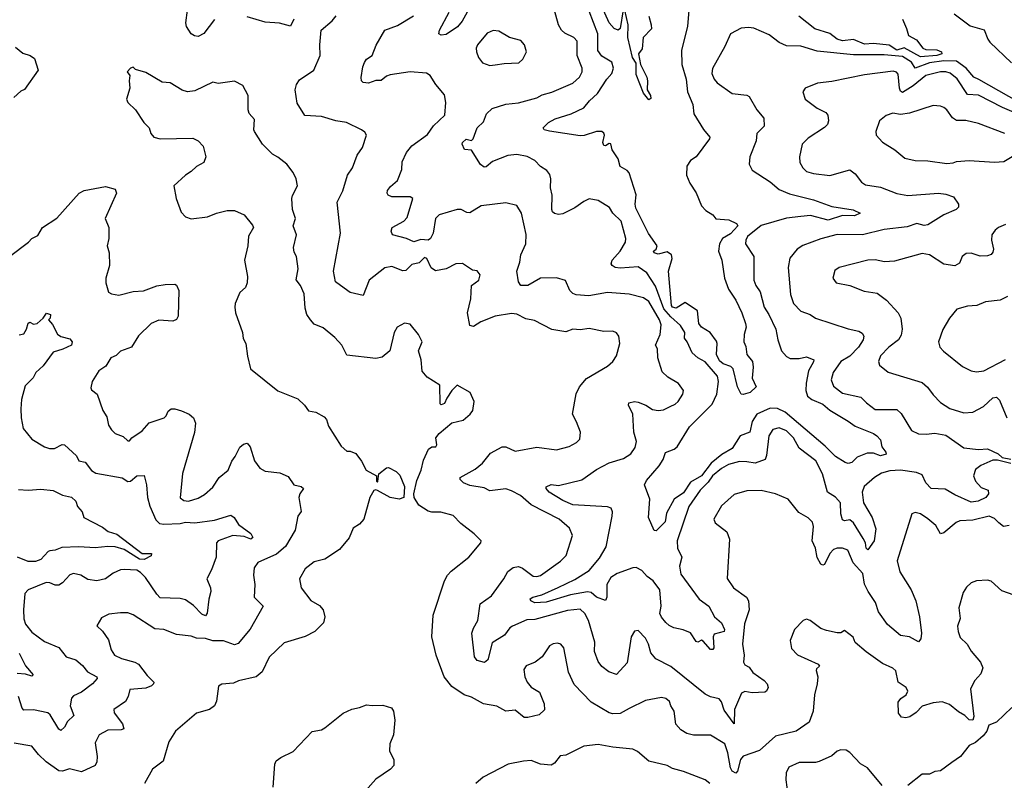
# Model space of a CAD drawing. Extents: x 1552294 to 1694791, y 811929 to 917222.
# Tile 341 of 643: x 1635958 to 1641398, y 876343 to 880543. Entities that reach past the tile are written whole.
import ezdxf

# ---------------------------------------------------------------- set-up
doc = ezdxf.new("R2010")
doc.units = 0

msp = doc.modelspace()

# ---------------------------------------------------------------- linework, layer by layer
at = {"layer": '0CON10XD'}
for points in [[(1638457.5, 880635), (1638402.2, 880535), (1638376.7, 880503.3), (1638315, 880461.8), (1638287, 880457), (1638274, 880465), (1638278.1, 880485), (1638331.3, 880585)], [(1639292.5, 880597.5), (1639276.2, 880495), (1639265, 880484.7), (1639243.5, 880493.5), (1639215.9, 880525), (1639174.1, 880615.9)], [(1637035, 880544.3), (1636975, 880466.7), (1636945, 880450), (1636923.6, 880453.6), (1636905.4, 880465.4), (1636879.2, 880505), (1636876.7, 880525), (1636886.2, 880595)], [(1637472.5, 880545), (1637455, 880507.5), (1637394.5, 880524.5), (1637315, 880528.6), (1637215, 880558.1)], [(1638898.3, 878831.7), (1638801.7, 878881.7), (1638755, 878891.9), (1638705, 878916.7), (1638675, 878921.5), (1638585.9, 878905.9), (1638506.2, 878875), (1638465, 878849.2), (1638445, 878853.8), (1638432.2, 878925), (1638451.2, 879001.2), (1638454.4, 879075), (1638494.4, 879105), (1638502, 879135), (1638485.7, 879155.7), (1638460.5, 879160.5), (1638405, 879197.5), (1638367.5, 879195), (1638315, 879168.1), (1638255, 879155.6), (1638232.5, 879172.5), (1638207.8, 879225), (1638195, 879229.2), (1638165, 879201.2), (1638125, 879191.2), (1638092.5, 879157.5), (1638075, 879156.9), (1638015, 879180.8), (1637975, 879172), (1637888.8, 879105), (1637855, 879020), (1637785, 879036.9), (1637750.5, 879060.5), (1637703.1, 879095), (1637691.5, 879155), (1637730.9, 879365), (1637711.9, 879535), (1637742.8, 879597.2), (1637770, 879685), (1637797.3, 879725), (1637822.5, 879795), (1637852.6, 879837.4), (1637873.8, 879905), (1637865, 879922.5), (1637847.5, 879935), (1637764.5, 879974.5), (1637705, 879984), (1637625, 880008), (1637534.1, 880014.1), (1637491.3, 880081.3), (1637480, 880155), (1637486.7, 880185), (1637505, 880210), (1637584.2, 880265), (1637619.2, 880345), (1637616, 880405), (1637624, 880486), (1637685, 880536.2), (1637706.2, 880565)], [(1641435, 878093.1), (1641360, 878110), (1641335, 878110), (1641267.9, 878082.1), (1641239.8, 878060.2), (1641228.8, 878025), (1641239.1, 877995), (1641270.5, 877960.5), (1641310, 877945), (1641310.8, 877925), (1641295.7, 877905), (1641253.8, 877885), (1641215, 877879.7), (1641125, 877919.5), (1641071.3, 877951.3), (1640995, 877954.3), (1640965.3, 877985), (1640945, 878030.7), (1640913.4, 878043.4), (1640825, 878055.1), (1640765, 878051.6), (1640720.7, 878039.3), (1640680.4, 878015), (1640624.2, 877965), (1640612.5, 877935), (1640621.1, 877875), (1640668.8, 877795), (1640688, 877732), (1640680, 877665), (1640645, 877616.2), (1640635.8, 877625.8), (1640631.1, 877655), (1640618.9, 877678.9), (1640564.5, 877765), (1640545, 877780.5), (1640515, 877775.8), (1640505, 877781.2), (1640495.3, 877815.3), (1640493, 877875), (1640465, 877907.3), (1640420.8, 877935), (1640393.8, 878035), (1640356.5, 878106.5), (1640265, 878176.2), (1640233.9, 878235), (1640195, 878273.1), (1640155, 878289.6), (1640119.5, 878280.5), (1640097.5, 878245), (1640085, 878137.5), (1640076.9, 878115), (1640022.5, 878095), (1639975, 878100.8), (1639935, 878102.9), (1639875, 878086.6), (1639835, 878065.6), (1639785.2, 878025), (1639761.3, 877988.7), (1639718.7, 877945), (1639654.7, 877855), (1639590.3, 877665), (1639592.4, 877625), (1639616.5, 877575), (1639604.5, 877525), (1639611.1, 877481.1), (1639712.5, 877342.5), (1639765.4, 877305.4), (1639797.3, 877245), (1639835, 877212.5), (1639852.2, 877175), (1639850, 877165), (1639795, 877150), (1639790.5, 877135), (1639793.5, 877075), (1639788.8, 877065), (1639775.4, 877064.6), (1639735, 877111.1), (1639725, 877116.7), (1639705, 877106), (1639695, 877110), (1639665, 877156.9), (1639624.4, 877174.4), (1639573.3, 877185), (1639547.4, 877197.4), (1639528.1, 877215), (1639505, 877243.5), (1639495.9, 877265), (1639503.3, 877305), (1639495.6, 877395), (1639458.5, 877445), (1639425, 877468.4), (1639395, 877501), (1639365, 877517.4), (1639345, 877515.7), (1639259.5, 877485), (1639225, 877462.7), (1639201.3, 877425), (1639201.6, 877355), (1639195, 877335.6), (1639144.9, 877354.9), (1639115, 877379.5), (1639095, 877383.4), (1639001.9, 877368.1), (1638867.5, 877327.5), (1638805, 877323.8), (1638781.5, 877335), (1638779.4, 877345), (1638792.5, 877355), (1638842.2, 877367.8), (1638932.8, 877407.2), (1639025, 877451.1), (1639105, 877501.9), (1639160.8, 877569.2), (1639198.4, 877631.6), (1639231.7, 877801.7), (1639233.3, 877825), (1639226.3, 877846.3), (1639205, 877852.5), (1639014.3, 877864.3), (1638958.8, 877888.8), (1638884.2, 877935), (1638866.2, 877955), (1638866.7, 877963.3), (1638894.1, 877975.9), (1638935, 877970.8), (1639065, 878002.1), (1639145, 878059.1), (1639215, 878095.9), (1639295, 878120.4), (1639335, 878145.6), (1639359.1, 878180.9), (1639365.4, 878214.6), (1639352.1, 878265), (1639345.3, 878365.3), (1639322, 878415), (1639323.1, 878426.9), (1639354.5, 878435.5), (1639375, 878430.4), (1639417.5, 878415), (1639455, 878390.4), (1639485, 878384.5), (1639515, 878388.5), (1639552.2, 878407.8), (1639580.2, 878419.8), (1639597.1, 878435), (1639622.9, 878475), (1639625.7, 878495), (1639597.5, 878535), (1639539.6, 878569.6), (1639508, 878598), (1639483.3, 878675), (1639482.2, 878725), (1639471.1, 878745), (1639496.7, 878805), (1639502.1, 878857.9), (1639493.3, 878885), (1639435, 878986.9), (1639405, 879007.2), (1639325, 879028), (1639206, 879036), (1639102, 879018), (1639032.9, 879022.9), (1639015, 879030.9), (1638998.1, 879048.1), (1638973.1, 879103.1), (1638925, 879118.5), (1638835, 879116.6), (1638765, 879075.4), (1638726.7, 879075), (1638714.2, 879095), (1638704.4, 879155), (1638721.9, 879205), (1638727.5, 879245), (1638754.7, 879304.7), (1638756.7, 879356.8), (1638731.5, 879475), (1638705, 879517.5), (1638645, 879531.9), (1638507.5, 879515), (1638445, 879475.7), (1638427.9, 879477.9), (1638397.5, 879495), (1638375, 879495.6), (1638275, 879464.6), (1638254.7, 879445), (1638241.9, 879365), (1638227.5, 879335), (1638215, 879326.2), (1638175, 879329.3), (1638135, 879315.9), (1638095, 879333.9), (1638018, 879355), (1638011.5, 879375), (1638016.9, 879395), (1638079.7, 879430.2), (1638098.7, 879451.3), (1638130.8, 879555), (1638115, 879564.3), (1638015, 879565.5), (1637994.6, 879574.6), (1637988.6, 879585), (1637990.6, 879599.4), (1638007.6, 879622.4), (1638046.5, 879655), (1638068.9, 879715), (1638072, 879758), (1638095, 879809.2), (1638125, 879846.5), (1638211.1, 879908.9), (1638243.9, 879956.1), (1638306.7, 880015), (1638313.3, 880085), (1638305, 880128.8), (1638257.5, 880185), (1638226, 880235), (1638205, 880247.1), (1638115, 880254.4), (1638005, 880238.6), (1637985, 880232), (1637955, 880207.5), (1637925, 880207.1), (1637885, 880192.2), (1637855, 880196.7), (1637846.1, 880206.1), (1637844, 880224), (1637853.2, 880283.2), (1637862.8, 880307.2), (1637874.3, 880325), (1637905, 880345.5), (1637927.8, 880402.2), (1637975.4, 880484.6), (1638045, 880510.8), (1638133.1, 880565)], [(1639665, 877990), (1639625, 877930.8), (1639574.5, 877895.5), (1639531.8, 877818.2), (1639525, 877770), (1639475, 877720), (1639462.9, 877722.9), (1639432.5, 877795), (1639440, 877895), (1639410.8, 877975), (1639420.9, 877999.1), (1639490.9, 878079.1), (1639513.1, 878115), (1639526.6, 878153.4), (1639575, 878171.9), (1639590.8, 878185), (1639658.9, 878295), (1639785, 878420), (1639809.7, 878475), (1639818.9, 878545), (1639814.1, 878575), (1639745, 878653.2), (1639705, 878675.6), (1639673.4, 878703.4), (1639646.9, 878765), (1639631.1, 878785), (1639633.6, 878815), (1639610, 878855), (1639555, 878902.2), (1639517.3, 878947.3), (1639472, 879072), (1639423.5, 879145), (1639375, 879178.4), (1639275, 879170.3), (1639248, 879175), (1639231.1, 879185), (1639226.4, 879195), (1639231.8, 879215), (1639276.1, 879265), (1639305.6, 879315), (1639307.8, 879335), (1639280.8, 879430.8), (1639235.8, 879475), (1639216.9, 879506.9), (1639154.3, 879544.3), (1639105, 879554.4), (1639075, 879540), (1639025, 879503.3), (1638958.6, 879471.4), (1638935, 879467.5), (1638913.3, 879473.3), (1638901.9, 879481.9), (1638897.5, 879495), (1638899.4, 879575), (1638890.9, 879615), (1638893.6, 879665), (1638887.7, 879687.7), (1638870.9, 879710.9), (1638835, 879732.5), (1638805.3, 879765.3), (1638762, 879788), (1638705, 879798), (1638655, 879793.6), (1638570.1, 879759.9), (1638535, 879730), (1638525, 879728.5), (1638505, 879744.3), (1638455, 879822.9), (1638415, 879826.7), (1638402, 879855), (1638404.4, 879865.6), (1638425, 879884), (1638455, 879876), (1638464, 879885), (1638485.5, 879945), (1638520.2, 879979.8), (1638536.5, 880023.5), (1638567.9, 880052.1), (1638645, 880076.5), (1638715, 880084.7), (1638815, 880112.3), (1638845, 880128.8), (1638897.8, 880142.2), (1639015, 880192.5), (1639051.1, 880225), (1639065.5, 880255), (1639066.5, 880275), (1639037.9, 880345), (1639037.8, 880425), (1639019.4, 880445), (1638969.3, 880469.3), (1638951.8, 880485), (1638934.8, 880514.8), (1638911.8, 880601.8)], [(1639654.4, 880595), (1639648.1, 880505), (1639615.3, 880374.7), (1639617.5, 880295), (1639640.6, 880215), (1639647.2, 880145), (1639677.2, 880075), (1639683.8, 880023.8), (1639736.4, 879936.4), (1639770.8, 879895), (1639769.2, 879885), (1639695, 879786), (1639665, 879765.8), (1639644.5, 879735), (1639642.7, 879685), (1639661.1, 879641.1), (1639696.5, 879586.5), (1639725.3, 879515.3), (1639749.1, 879489.1), (1639788.8, 879465), (1639805, 879443.3), (1639877, 879437), (1639918.3, 879418.3), (1639925.6, 879405.6), (1639885, 879360), (1639840.7, 879335), (1639825.5, 879304.5), (1639819.8, 879265), (1639837.4, 879215), (1639851.5, 879115), (1639875.3, 879055.3), (1639915.5, 878995), (1639948.9, 878925), (1639969.1, 878865), (1639972.2, 878845), (1639960.8, 878805), (1639958.8, 878765), (1639969.3, 878739.3), (1639975.6, 878695), (1640006.9, 878655), (1640010.8, 878625), (1640005.6, 878564.4), (1640026.7, 878515), (1639995, 878484.3), (1639955, 878473.3), (1639945, 878475.7), (1639924.2, 878515), (1639900.6, 878615), (1639887.5, 878627.5), (1639845, 878642.5), (1639825, 878659.1), (1639808, 878695), (1639811.8, 878755), (1639807.7, 878767.7), (1639773.1, 878815), (1639725, 878845.2), (1639710.9, 878865), (1639703.8, 878935), (1639635, 878981.1), (1639585, 878950.2), (1639565.9, 878955), (1639558.8, 878965), (1639543.8, 879155), (1639563.6, 879225), (1639559.6, 879245), (1639535, 879261.1), (1639485, 879248.4), (1639462.9, 879255), (1639460.8, 879265), (1639475, 879276.5), (1639479.4, 879295), (1639431.9, 879361.9), (1639362.9, 879502.9), (1639359.4, 879525), (1639365.2, 879575.2), (1639325, 879696.7), (1639315, 879710), (1639275, 879732.5), (1639264.5, 879775), (1639231.9, 879825), (1639225, 879857.5), (1639215, 879858.8), (1639195, 879846), (1639185, 879848.8), (1639180.6, 879865), (1639190, 879905), (1639186.4, 879916.4), (1639174, 879925), (1639145, 879926.1), (1639077.2, 879902.8), (1639055, 879901.2), (1638885, 879927.3), (1638856.7, 879935), (1638850, 879945), (1638880, 879975), (1638916.7, 879995), (1639005, 880022.5), (1639075, 880055.7), (1639106.5, 880095), (1639150.7, 880135), (1639202.9, 880215), (1639230.4, 880245), (1639239.7, 880275), (1639229, 880309), (1639175, 880340.7), (1639152.5, 880372.5), (1639151.6, 880465), (1639105, 880590)], [(1639435, 880562.5), (1639448, 880515), (1639448.3, 880491.7), (1639403.3, 880445), (1639397, 880383), (1639376.7, 880355), (1639388.8, 880295), (1639422.5, 880225), (1639427.1, 880205), (1639424.2, 880155), (1639444.2, 880125), (1639445, 880107.5), (1639435, 880100), (1639405, 880136.7), (1639365, 880241.2), (1639363.7, 880303.7), (1639343.4, 880333.4), (1639318.5, 880445), (1639319.6, 880515), (1639302.5, 880595)], [(1640835.7, 880545.7), (1640858.8, 880495), (1640868.8, 880455), (1640912.5, 880432.5), (1640948.1, 880385), (1640965, 880378.8), (1641025, 880376.9), (1641052.2, 880365), (1641052.3, 880355), (1641026, 880345), (1640935, 880338.1), (1640845, 880388.2), (1640805, 880374.9), (1640761.8, 880401.8), (1640675, 880411.3), (1640625, 880408.4), (1640565, 880433.3), (1640505, 880425.7), (1640475, 880435.4), (1640435, 880467.2), (1640351.7, 880491.7), (1640262.6, 880562.6)], [(1641121.4, 880575), (1641209.4, 880509.4), (1641287.7, 880487.7), (1641306.9, 880435), (1641318.7, 880418.7), (1641437.3, 880305)], [(1641631, 880001), (1641257.6, 880212.4), (1641229.4, 880225), (1641188.3, 880275), (1641134.7, 880314.7), (1641065, 880315.5), (1640985, 880305.1), (1640905, 880276.1), (1640885, 880308.8), (1640835, 880340.1), (1640735, 880349.4), (1640565, 880348.9), (1640365, 880370), (1640275, 880396.5), (1640195, 880399.4), (1640155, 880416.7), (1640099.9, 880459.9), (1640015, 880495.3), (1639985, 880499.6), (1639945, 880496.7), (1639884.7, 880465.3), (1639855, 880394.2), (1639785.6, 880274.4), (1639783.1, 880245), (1639795.7, 880215), (1639812.5, 880195), (1639895.4, 880135.4), (1639975, 880127.1), (1639989.1, 880119.1), (1640030.8, 880045), (1640069.7, 879999.7), (1640072, 879955), (1640031.9, 879915), (1640026.5, 879875), (1639991.5, 879785), (1639988.9, 879745), (1640005, 879712.9), (1640105, 879646.9), (1640155.2, 879605.2), (1640210.7, 879580.7), (1640345, 879548.6), (1640445, 879511.8), (1640562.7, 879492.7), (1640601.2, 879475), (1640570.6, 879459.4), (1640505, 879461.6), (1640425, 879436), (1640327.4, 879462.6), (1640273.3, 879456.7), (1640195, 879447.4), (1640055, 879406.8), (1639980, 879345), (1639969.4, 879325), (1639968.9, 879305), (1640015.3, 879235.3), (1640015.3, 879105.3), (1640025.7, 879075), (1640049.6, 879039.6), (1640071.1, 878955), (1640098, 878915), (1640136.2, 878835), (1640147.5, 878775), (1640167.3, 878715), (1640195, 878682.9), (1640215, 878672.9), (1640265, 878671.9), (1640305, 878680.5), (1640345.6, 878665), (1640345, 878654.2), (1640316.2, 878603.8), (1640303.7, 878536.4), (1640301.6, 878495), (1640311.5, 878465), (1640335, 878445.4), (1640395, 878420), (1640435, 878387.1), (1640535.9, 878325.9), (1640575, 878298.8), (1640675, 878258.1), (1640693.8, 878245), (1640715, 878223.3), (1640721.2, 878185), (1640743.8, 878155), (1640745, 878144.2), (1640715, 878135.4), (1640675, 878150), (1640641.2, 878148.8), (1640585, 878127.5), (1640555, 878097.5), (1640535, 878092.5), (1640518.3, 878098.3), (1640465, 878131.9), (1640408, 878188), (1640187.1, 878375), (1640145, 878395.4), (1640105, 878397.2), (1640031.4, 878365), (1640005, 878324.4), (1639991.5, 878265), (1639938.9, 878245), (1639895.3, 878175), (1639837.2, 878142.8), (1639779.4, 878095), (1639725.2, 878025), (1639665, 877990)], [(1638555, 880290.6), (1638585, 880293.1), (1638635, 880301.9), (1638716, 880305), (1638737.5, 880325), (1638758.8, 880365), (1638748, 880405), (1638727.5, 880427.5), (1638665, 880444), (1638605, 880479.4), (1638575, 880482.9), (1638541.3, 880468.7), (1638486.7, 880405), (1638480, 880385), (1638482, 880365), (1638492.9, 880335), (1638514.6, 880304.6), (1638555, 880290.6)], [(1635935, 880392), (1635975, 880358.5), (1636016.7, 880345), (1636039.5, 880329.5), (1636060, 880265), (1635985, 880157.5), (1635965, 880148.8), (1635925.9, 880114.1)], [(1637565.4, 878885.4), (1637545.5, 878915), (1637535, 878950), (1637529.9, 879029.9), (1637509.4, 879075), (1637486.2, 879106.2), (1637497.1, 879167.1), (1637487.5, 879235), (1637475, 879258.8), (1637470.5, 879285), (1637487.1, 879355), (1637470, 879405), (1637482.2, 879445), (1637465.8, 879495), (1637461.9, 879555), (1637465, 879572.5), (1637492.5, 879625), (1637485.6, 879665), (1637469.7, 879699.7), (1637434.4, 879744.4), (1637385, 879784), (1637355, 879800), (1637299.2, 879855), (1637255.8, 879925), (1637251.4, 879935), (1637255, 879992.5), (1637226, 880025), (1637220, 880045), (1637221.2, 880125), (1637190.5, 880180.5), (1637145, 880203.8), (1637055, 880190.8), (1637025, 880198.8), (1636925, 880150), (1636885, 880143.8), (1636855, 880153.8), (1636790, 880195), (1636745, 880197.5), (1636655, 880251.2), (1636598.3, 880268.3), (1636585, 880280), (1636570, 880275), (1636552.5, 880255), (1636567.5, 880235), (1636562.5, 880205), (1636567.5, 880165), (1636548.8, 880105), (1636556.2, 880085), (1636598.8, 880045), (1636643.3, 879975), (1636673.8, 879945), (1636683.3, 879915), (1636700, 879895), (1636735, 879885.8), (1636915, 879888.8), (1636945, 879874), (1636972, 879845), (1636985.8, 879785), (1636976, 879755), (1636935, 879732.9), (1636906.1, 879703.9), (1636873.8, 879685), (1636810, 879625), (1636822, 879555), (1636850.9, 879480.9), (1636874.2, 879454.2), (1636905, 879442.9), (1636995, 879454.4), (1637045, 879474.5), (1637105, 879488.9), (1637145, 879488.6), (1637198.8, 879465), (1637245, 879408), (1637249.2, 879395), (1637223.2, 879346.8), (1637219.4, 879295), (1637200, 879215), (1637217.5, 879125), (1637215, 879090), (1637205.8, 879064.2), (1637175, 879037.5), (1637148, 878975), (1637146.4, 878956.4), (1637150, 878925), (1637189.2, 878815), (1637192.7, 878782.7), (1637208, 878755), (1637216.2, 878685), (1637233.8, 878615), (1637384.5, 878494.5), (1637495, 878450), (1637532, 878415), (1637553.5, 878383.5), (1637595, 878376.7), (1637640.9, 878350.9), (1637653.3, 878335), (1637665, 878298), (1637735, 878187.5), (1637765, 878160), (1637785, 878160), (1637815, 878147.5), (1637847.5, 878105), (1637872.5, 878055), (1637930, 878025), (1637930, 877995), (1637935, 877990), (1637937.5, 877995), (1637942.5, 878035), (1637985, 878068.8), (1637995, 878071.2), (1638038.3, 878048.3), (1638058.3, 878028.3), (1638083.8, 877965), (1638080, 877905), (1638055, 877895.6), (1638004.6, 877904.6), (1637935, 877943.3), (1637925, 877947.5), (1637915, 877942.5), (1637892.5, 877905), (1637860, 877785), (1637835, 877757.1), (1637801.4, 877735), (1637777.8, 877682.2), (1637725, 877618), (1637645, 877564.2), (1637585, 877550), (1637535, 877511.2), (1637504.4, 877455), (1637514.2, 877405), (1637566.2, 877336.2), (1637615, 877307.5), (1637634.2, 877285), (1637644.3, 877245), (1637637.6, 877212.4), (1637588.8, 877165), (1637535, 877136.7), (1637418.5, 877101.5), (1637336.2, 877023.8), (1637298, 876942), (1637265.4, 876914.6), (1637167.3, 876892.7), (1637140.3, 876879.7), (1637075, 876873.8), (1637056.2, 876863.8), (1637045, 876780), (1637033.8, 876755), (1637006.7, 876735), (1636935, 876714.2), (1636819.2, 876615), (1636782.9, 876555), (1636751.7, 876448.3), (1636691.2, 876405), (1636647.5, 876325)], [(1641495, 880012.9), (1641388.5, 880058.5), (1641255, 880126.4), (1641195, 880130.3), (1641137.1, 880217.1), (1641098.5, 880248.5), (1641075, 880255.7), (1641045, 880255.6), (1640965.6, 880235), (1640895, 880177.6), (1640835, 880141.4), (1640825, 880148.2), (1640818.5, 880165), (1640811.6, 880241.6), (1640803.3, 880253.3), (1640785, 880258.2), (1640625, 880237.8), (1640445, 880201.1), (1640366.9, 880193.1), (1640298.8, 880165), (1640285.9, 880144.1), (1640297.5, 880105), (1640364.3, 880055), (1640411.4, 880031.4), (1640423.1, 880015), (1640426.5, 879985), (1640420.9, 879965), (1640405, 879947.3), (1640315, 879888.2), (1640281.4, 879855), (1640266.9, 879785), (1640268.9, 879755), (1640284.7, 879724.7), (1640305, 879704.6), (1640345, 879693.5), (1640435, 879682.5), (1640545, 879714.2), (1640575, 879692), (1640610, 879645), (1640632, 879632), (1640715, 879619.1), (1640805, 879582.9), (1640865, 879572.9), (1641035, 879584.4), (1641075, 879579.4), (1641118, 879565), (1641146, 879525), (1641145, 879507.5), (1641132.5, 879495), (1641065, 879466.4), (1640975, 879409.6), (1640955, 879407.3), (1640915, 879417.7), (1640861.5, 879398.5), (1640734.7, 879385.3), (1640615, 879355.3), (1640475, 879356.2), (1640385, 879332.3), (1640285, 879295.6), (1640253.1, 879275), (1640213.1, 879226.9), (1640203.5, 879175), (1640217.1, 879025), (1640233.3, 878975), (1640275, 878934.4), (1640325, 878914.3), (1640355, 878894.3), (1640535, 878835.6), (1640595, 878822.5), (1640612.1, 878812.1), (1640622.5, 878795), (1640618.2, 878775), (1640591.8, 878735), (1640545.2, 878684.8), (1640495, 878655.4), (1640452.3, 878595), (1640442.5, 878555), (1640455, 878520), (1640505, 878481.2), (1640605, 878458.8), (1640636.6, 878426.6), (1640685, 878391.1), (1640805, 878390.5), (1640829.1, 878369.1), (1640885.6, 878275), (1640925, 878255.4), (1640965.7, 878254.3), (1641015, 878259.1), (1641075, 878248.7), (1641175, 878178.9), (1641255, 878170.4), (1641305, 878173.1), (1641365, 878145.5), (1641385.9, 878125.9), (1641435, 878116.4)], [(1641401.2, 879915), (1641255, 879969.5), (1641185, 879986.5), (1641135, 879985.7), (1641112, 880002), (1641080.8, 880045), (1641065, 880057.5), (1641045, 880065.8), (1641005, 880068.6), (1640875, 880027.5), (1640825, 880020), (1640782.7, 880027.3), (1640745, 880013.8), (1640708.8, 879985), (1640688.8, 879925), (1640690, 879905), (1640725, 879866.2), (1640794.3, 879824.3), (1640849.1, 879779.1), (1640905, 879765.6), (1640975, 879764.5), (1641080.3, 879749.7)], [(1641080.3, 879749.7), (1641115, 879753.1), (1641135, 879760), (1641205, 879765.6), (1641345, 879755.8), (1641395, 879760), (1641485, 879814)], [(1635901.2, 879235), (1636006.2, 879313.8), (1636025, 879334), (1636057.8, 879352.2), (1636085, 879395.8), (1636162.8, 879447.2), (1636286, 879585), (1636315, 879600.6), (1636432.7, 879622.7), (1636485, 879606.7), (1636493.3, 879585), (1636431.2, 879445), (1636450, 879395), (1636450, 879335), (1636441.2, 879295), (1636453.3, 879255), (1636453.6, 879186.4), (1636434.3, 879115), (1636435, 879090), (1636449.3, 879039.3), (1636465, 879028.8), (1636505, 879022.5), (1636585, 879042.9), (1636642.5, 879045), (1636715, 879074.3), (1636761.2, 879081.2), (1636815, 879083.3), (1636825, 879076.7), (1636838.3, 879048.3), (1636834.1, 878905.9), (1636825, 878886.7), (1636805, 878877.5), (1636726.6, 878883.4), (1636684, 878865), (1636615, 878797.5), (1636575, 878734.2), (1636515, 878711.8), (1636491.3, 878688.7), (1636462.5, 878675), (1636435, 878629.2), (1636395, 878603.3), (1636358, 878545), (1636350.7, 878510.7), (1636355, 878500), (1636386.2, 878475), (1636416.9, 878385), (1636439.5, 878349.5), (1636449.4, 878305), (1636465, 878278.8), (1636485, 878258.8), (1636530.7, 878240.7), (1636555, 878217.5), (1636565, 878217.5), (1636577.5, 878235), (1636635, 878272.9), (1636673.3, 878316.7), (1636756.2, 878345), (1636768, 878355), (1636777.8, 878382.2), (1636795.5, 878394.5), (1636815, 878394.6), (1636852.6, 878382.6), (1636894.4, 878364.4), (1636918.8, 878345), (1636928.6, 878315), (1636924.2, 878264.2), (1636857.1, 878037.1), (1636845, 877903.3), (1636865, 877888), (1636890, 877885), (1636945, 877900.5), (1636979.5, 877920.5), (1637025, 877962.5), (1637060, 878015), (1637109.2, 878055), (1637129.4, 878105), (1637149.6, 878130.4), (1637175, 878181.9), (1637195, 878199.4), (1637215.6, 878205.6), (1637231.4, 878185), (1637255, 878106.7), (1637285, 878066), (1637315, 878050.8), (1637395, 878040.5), (1637441.4, 878021.4), (1637473.3, 877975), (1637512.5, 877965), (1637526.7, 877955), (1637506, 877925), (1637500, 877905), (1637513.3, 877826.7), (1637495, 877802.5), (1637480, 877725), (1637426, 877634), (1637377.7, 877592.3), (1637274.2, 877545), (1637252.8, 877517.2), (1637249.5, 877475), (1637258.1, 877425), (1637253.1, 877355), (1637304.2, 877305), (1637232.2, 877177.8), (1637165, 877098), (1637145, 877090.8), (1637085, 877112.8), (1637025, 877112.5), (1636985, 877126.2), (1636935, 877127.1), (1636905, 877138.5), (1636825, 877148.8), (1636755, 877176.2), (1636705, 877179.1), (1636585, 877257.5), (1636555, 877267.5), (1636515, 877267.5), (1636450.3, 877259.7), (1636409.3, 877240.7), (1636384.1, 877195.9), (1636415, 877166.7), (1636449.3, 877119.3), (1636463.8, 877063.8), (1636482.5, 877035), (1636520, 877015), (1636595, 876995.4), (1636614.7, 876984.7), (1636661.9, 876921.9), (1636700, 876885), (1636698, 876875), (1636686.2, 876865), (1636655, 876852.1), (1636566.2, 876843.8), (1636557.5, 876805), (1636542.4, 876777.6), (1636478.8, 876735), (1636480, 876715), (1636526.7, 876655), (1636532.7, 876627.3), (1636518.8, 876621.2), (1636445, 876619.1), (1636397.1, 876595), (1636375, 876550), (1636386.2, 876475), (1636384.5, 876445), (1636375, 876424.4), (1636300.2, 876389.8), (1636232.7, 876407.3), (1636195, 876394.4), (1636174.6, 876394.6), (1636105, 876444.3), (1636062, 876485), (1636025, 876531.2), (1635927.4, 876547.4)], [(1641405, 879412.9), (1641366.2, 879395), (1641348.3, 879381.7), (1641329.2, 879355), (1641327.8, 879325), (1641338.2, 879275), (1641335, 879258.8), (1641325, 879247.1), (1641305, 879239.6), (1641265, 879237.5), (1641215, 879253.6), (1641187.3, 879252.7), (1641165.7, 879235), (1641150.7, 879199.3), (1641125, 879184.3), (1641065, 879193.1), (1640985, 879244.5), (1640945, 879252.5), (1640791.1, 879208.9), (1640736.3, 879206.3), (1640685, 879216.2), (1640645, 879215.4), (1640485, 879174.3), (1640462.6, 879157.4), (1640450, 879115), (1640469.1, 879089.1), (1640545, 879075.6), (1640624.5, 879044.5), (1640695, 879033.8), (1640746.9, 878995), (1640812, 878925), (1640825.7, 878895), (1640833.9, 878835), (1640828.5, 878801.5), (1640814.5, 878775), (1640760.6, 878735), (1640713.4, 878686.6), (1640704, 878655), (1640708.8, 878635), (1640756.4, 878596.4), (1640945, 878540), (1640974.6, 878514.6), (1641005, 878471.4), (1641045, 878429.2), (1641096.9, 878396.9), (1641175, 878373.1), (1641225, 878375.5), (1641283.2, 878406.8), (1641335, 878454.5), (1641355, 878459.4), (1641372.4, 878442.4), (1641413.2, 878345)], [(1641415.7, 879014.3), (1641375.5, 878994.5), (1641295, 878984.4), (1641246.7, 878965), (1641195, 878960.6), (1641136.7, 878945), (1641096, 878895), (1641057.9, 878832.1), (1641034.2, 878765), (1641042, 878735), (1641062.2, 878712.2), (1641167.4, 878627.4), (1641215, 878604.4), (1641245, 878599.5), (1641285, 878603.6), (1641405, 878666.2)], [(1635955, 878802), (1635981.2, 878808.8), (1635996.6, 878833.4), (1636005, 878867.5), (1636015, 878873.3), (1636035, 878861.2), (1636055, 878866.2), (1636087.5, 878895), (1636107, 878923), (1636128.8, 878915), (1636126.7, 878895), (1636117.5, 878885), (1636140, 878860), (1636166.8, 878806.8), (1636185, 878794.5), (1636235, 878780.8), (1636248.8, 878765), (1636243.8, 878745), (1636196.9, 878723.1), (1636142.3, 878707.7), (1636088.1, 878631.9), (1636047.8, 878595), (1636032, 878565), (1635987.8, 878522.2), (1635968.9, 878445), (1635963.9, 878395), (1635965.4, 878345), (1635977.5, 878285), (1636025, 878226.7), (1636094.5, 878184.5), (1636122.5, 878175), (1636150, 878175), (1636192.7, 878197.3), (1636205, 878196), (1636272, 878135), (1636285, 878106.7), (1636319.7, 878099.7), (1636354.6, 878054.6), (1636378.8, 878038.8), (1636525, 878013.3), (1636555, 877992.5), (1636570, 877995), (1636605, 878023.8), (1636645, 878026.7), (1636659.4, 877975), (1636664.5, 877905), (1636676.4, 877856.4), (1636711, 877781), (1636731, 877761), (1636755, 877756.8), (1636845, 877761.3), (1636875, 877768.3), (1636925, 877765.2), (1637035, 877778.8), (1637125, 877807.5), (1637143.4, 877793.4), (1637167.8, 877755), (1637235.2, 877705.2), (1637245.9, 877684.1), (1637235, 877675.4), (1637199, 877689), (1637135, 877695.2), (1637055.6, 877665), (1637045.4, 877655), (1637044.6, 877575), (1637018, 877505), (1636991.5, 877455), (1637013.3, 877405), (1637014.5, 877385.5), (1637003, 877343), (1636994.7, 877265.3), (1636985, 877251.2), (1636965, 877260), (1636918.5, 877308.5), (1636875, 877339), (1636845, 877346.4), (1636735, 877350.8), (1636715, 877370.4), (1636652.5, 877462.5), (1636625, 877491.1), (1636605, 877502.7), (1636535, 877507.8), (1636515, 877505.4), (1636475, 877487.5), (1636432, 877455), (1636385, 877443.8), (1636335, 877451.2), (1636296, 877475), (1636254.7, 877485.3), (1636235, 877477.5), (1636195, 877433.5), (1636175, 877420.9), (1636155, 877420.5), (1636125, 877433.8), (1636105, 877435.3), (1636005.8, 877394.2), (1635986.2, 877375), (1635978.6, 877285), (1635981.1, 877235), (1635991.1, 877205), (1636025, 877161.4), (1636095, 877109.5), (1636175, 877075.6), (1636215, 877025.5), (1636267.8, 877007.8), (1636305, 876976.7), (1636332.9, 876942.9), (1636384.3, 876915), (1636386.7, 876905), (1636360, 876875), (1636299.7, 876830.3), (1636255, 876810), (1636245, 876796.7), (1636236.9, 876755), (1636258.1, 876701.9), (1636221.7, 876668.3), (1636205, 876637.1), (1636185, 876618.6), (1636175, 876625.7), (1636126.9, 876705), (1636113.5, 876715), (1636035, 876732.4), (1635980.2, 876730.2), (1635971.1, 876741.1), (1635952.3, 876805)], [(1641484.6, 877354.6), (1641385, 877388.6), (1641325, 877441.9), (1641305, 877448.1), (1641245, 877444), (1641215, 877434), (1641189.7, 877410.3), (1641170.3, 877379.7), (1641148, 877295), (1641154.2, 877235.8), (1641140, 877195), (1641143.9, 877163.9), (1641155, 877132.5), (1641193.3, 877095), (1641215.9, 877055.9), (1641266.3, 876996.3), (1641280, 876965), (1641268.3, 876931.7), (1641236, 876895), (1641211.1, 876848.9), (1641229.6, 876695), (1641225, 876676), (1641205, 876677.5), (1641181.1, 876701.1), (1641145, 876721.2), (1641095, 876761.2), (1641055, 876777.1), (1641005, 876771.4), (1640945, 876751.9), (1640912.2, 876717.8), (1640876.5, 876693.5), (1640855, 876687.8), (1640831.1, 876691.1), (1640813.8, 876713.8), (1640812.5, 876775), (1640827.5, 876795), (1640856.3, 876815), (1640865.5, 876835.5), (1640856, 876856), (1640812.1, 876885), (1640798.3, 876948.3), (1640782.7, 876962.7), (1640725, 876987.5), (1640635, 877052), (1640574.5, 877104.5), (1640564, 877134), (1640515, 877170), (1640495, 877157.5), (1640475, 877156.7), (1640415, 877170), (1640385, 877181.2), (1640325.5, 877225.5), (1640305, 877232.9), (1640286.2, 877225), (1640238.8, 877175), (1640216, 877115), (1640221.7, 877071.7), (1640255.6, 877035.6), (1640370, 876985), (1640377, 876973), (1640360.7, 876959.3), (1640358.8, 876948.8), (1640367.5, 876915), (1640364.3, 876875), (1640349.4, 876815), (1640342.5, 876725), (1640320.6, 876665), (1640247.5, 876615), (1640135, 876586.8), (1640045, 876507.6), (1639955, 876475.9), (1639941.6, 876458.4), (1639925, 876393.3), (1639915, 876382.9), (1639895, 876394.4), (1639885, 876412.9), (1639871.2, 876495), (1639854.5, 876545), (1639775, 876592.1), (1639681.7, 876591.7), (1639645, 876601.5), (1639611.9, 876621.9), (1639583.1, 876653.1), (1639574.5, 876725), (1639555.6, 876755), (1639548.7, 876778.7), (1639528.8, 876795), (1639505, 876801.1), (1639415, 876783.6), (1639325, 876738.9), (1639275, 876712.5), (1639235, 876711.1), (1639215, 876715.7), (1639116, 876775), (1639021.7, 876871.7), (1638991.1, 876941.1), (1638964.6, 877074.6), (1638948, 877095), (1638930, 877100), (1638905, 877097.3), (1638885, 877086.5), (1638845, 877024.2), (1638805.4, 876994.6), (1638756, 876975), (1638744.4, 876955.6), (1638748.9, 876915), (1638762.5, 876885), (1638785, 876856.7), (1638830.5, 876830.5), (1638856.2, 876765), (1638857.7, 876732.3), (1638827.5, 876705), (1638765, 876689.5), (1638745, 876690), (1638695, 876730.8), (1638645, 876724.3), (1638595, 876752.1), (1638520, 876765), (1638455, 876802.1), (1638413.1, 876815), (1638345, 876860.9), (1638303.1, 876915), (1638258.9, 877035), (1638235.4, 877135), (1638243.1, 877255), (1638306, 877445), (1638322, 877475), (1638341.4, 877498.6), (1638439.2, 877575), (1638506.7, 877655), (1638507.5, 877665), (1638470, 877705), (1638395, 877760.8), (1638353.8, 877805), (1638285, 877824.4), (1638235, 877823.5), (1638215, 877829.5), (1638162.7, 877862.7), (1638138.5, 877905), (1638136.2, 877925), (1638151.7, 877998.3), (1638175.8, 878055.8), (1638188.6, 878111.4), (1638217.8, 878172.2), (1638235, 878184), (1638256.7, 878185), (1638262.5, 878195), (1638257.5, 878235), (1638275, 878257.5), (1638345, 878316.2), (1638407.9, 878332.1), (1638447.5, 878365), (1638462.5, 878385), (1638470, 878435), (1638446.2, 878485), (1638375, 878524.2), (1638346.5, 878495), (1638317.3, 878452.7), (1638305, 878423.3), (1638286.7, 878416.7), (1638281.2, 878421.2), (1638280, 878525), (1638208.7, 878568.7), (1638182.2, 878602.2), (1638177.1, 878665), (1638162, 878715), (1638181.2, 878765), (1638161.2, 878805), (1638115, 878862.5), (1638085, 878866.7), (1638044.5, 878845.5), (1638027.1, 878815), (1638003.3, 878715), (1637961.2, 878678.8), (1637925, 878671.9), (1637765, 878690), (1637738, 878745), (1637698.7, 878788.7), (1637635, 878840.8), (1637585, 878862.5), (1637565.4, 878885.4)], [(1641425, 877749.2), (1641393.3, 877745), (1641367.3, 877765), (1641345, 877789.5), (1641315, 877802.3), (1641225, 877778.9), (1641152.5, 877775), (1641133.1, 877766.9), (1641065, 877709.2), (1641045, 877704.2), (1641019.4, 877749.4), (1640975, 877787.5), (1640935, 877813.8), (1640905, 877822.5), (1640887.5, 877815), (1640806.7, 877555), (1640821.2, 877495), (1640884.4, 877395), (1640908.9, 877335), (1640930.4, 877245), (1640940, 877155), (1640936.3, 877123.7), (1640925, 877108), (1640875, 877134.6), (1640825, 877142.9), (1640752.8, 877202.8), (1640703.1, 877273.1), (1640687.1, 877325), (1640645.7, 877385), (1640626, 877426), (1640617.2, 877485), (1640563.1, 877543.1), (1640534.1, 877614.1), (1640505, 877625.4), (1640475, 877624.6), (1640455, 877617.3), (1640434, 877595), (1640405.6, 877535), (1640395, 877530.6), (1640385, 877535.8), (1640365, 877572.9), (1640354.3, 877624.3), (1640336.5, 877665), (1640343.6, 877745), (1640338.5, 877768.5), (1640315, 877791.9), (1640262.7, 877822.7), (1640205, 877896), (1640135, 877925.8), (1640055.8, 877944.2), (1639975, 877941.9), (1639905, 877920.6), (1639835, 877859.2), (1639794, 877785), (1639801.2, 877765), (1639865.8, 877715), (1639880, 877675), (1639867.9, 877457.9), (1639901.9, 877405), (1639974.4, 877355), (1639984.5, 877335), (1639988.9, 877285), (1639962.7, 877207.3), (1639951.8, 877095), (1639960.4, 877035), (1639956.9, 876995), (1639965, 876980.8), (1639988.7, 876968.7), (1640009.3, 876939.3), (1640071.4, 876895), (1640087.5, 876875), (1640093.8, 876855), (1640084.3, 876835.7), (1640075, 876830), (1640005.7, 876825.7), (1639965, 876833.3), (1639945.5, 876824.5), (1639906.7, 876733.3), (1639905.5, 876654.5), (1639851, 876731), (1639835, 876776.7), (1639823, 876793), (1639775, 876804.2), (1639745, 876818.9), (1639555, 876970.9), (1639473.1, 877013.1), (1639446.2, 877046.2), (1639433.1, 877095), (1639415, 877128.8), (1639375, 877170), (1639355, 877166.2), (1639337.5, 877135), (1639315, 876992.5), (1639255, 876926.9), (1639212.6, 876942.6), (1639175, 876971.9), (1639155, 877000), (1639134.4, 877055), (1639135, 877106.7), (1639100, 877225), (1639081.5, 877265), (1639055, 877287.5), (1638985, 877280), (1638805, 877231.3), (1638760.2, 877229.8), (1638680.8, 877195), (1638665.8, 877185), (1638637.5, 877145), (1638568.1, 877101.9), (1638545, 877007.5), (1638526.4, 876993.6), (1638485, 877003.8), (1638471.2, 877025), (1638455.8, 877155), (1638465, 877183.8), (1638490, 877225), (1638502.1, 877317.9), (1638565, 877361.4), (1638632.9, 877455), (1638654.6, 877495.4), (1638685, 877517.9), (1638715, 877522.9), (1638735.6, 877515), (1638795, 877470.4), (1638815, 877467.7), (1638835, 877474.6), (1638946.8, 877553.2), (1638976.7, 877585), (1639012.2, 877695), (1638995.4, 877735.4), (1638938.6, 877785), (1638785, 877864.6), (1638725, 877915.5), (1638675, 877941.5), (1638645, 877951.9), (1638555, 877941.5), (1638525, 877957.5), (1638445, 877970.4), (1638410.8, 877985), (1638392.5, 878005), (1638392, 878015), (1638475, 878060.6), (1638515, 878094.2), (1638559.8, 878150.2), (1638623.3, 878185), (1638645, 878184.5), (1638695, 878160), (1638815, 878183.3), (1638925, 878167.1), (1638995, 878186.9), (1639035, 878208), (1639052.7, 878227.3), (1639056, 878265), (1639035, 878323.3), (1639012.5, 878365), (1639032.6, 878477.4), (1639050.6, 878515), (1639089.1, 878560.9), (1639205, 878630.8), (1639235, 878656.2), (1639255, 878686.7), (1639273.8, 878755), (1639268, 878795), (1639255, 878813.3), (1639235, 878823.8), (1639185, 878822.2), (1639105, 878837.5), (1639055, 878831.4), (1639015, 878834.4), (1638975, 878818.8), (1638898.3, 878831.7)], [(1635951.2, 877948.8), (1636005, 877944.5), (1636075, 877950.8), (1636143.7, 877943.7), (1636195, 877917.1), (1636245, 877905.7), (1636268, 877885), (1636278, 877855), (1636303.8, 877825), (1636313.3, 877795), (1636415, 877741.4), (1636447.6, 877717.6), (1636495, 877702.9), (1636635, 877595.4), (1636685.8, 877595), (1636685, 877582.9), (1636645, 877562.9), (1636619.6, 877565), (1636535, 877618.4), (1636485, 877631.4), (1636446, 877634), (1636375, 877627.5), (1636285, 877633.1), (1636191.5, 877628.5), (1636155, 877614.4), (1636125, 877610.8), (1636115, 877607.1), (1636075, 877562.9), (1636045, 877551), (1636005, 877550.4), (1635946, 877575)], [(1635955.5, 877045), (1635990, 876975), (1636033.3, 876925), (1636025, 876918.8), (1635989.8, 876929.8), (1635945, 876933.8)], [(1637358.6, 876305), (1637368.6, 876431.4), (1637375, 876450), (1637400.7, 876469.3), (1637468.6, 876501.4), (1637575, 876612), (1637625, 876622.5), (1637645, 876632.9), (1637745, 876714.4), (1637793.6, 876736.4), (1637835.6, 876744.4), (1637875, 876760.8), (1637905, 876756), (1637965, 876758.8), (1638013.2, 876743.2), (1638024.3, 876725), (1638031.4, 876675), (1638022.9, 876595), (1638003.8, 876545), (1638002, 876505), (1638025.6, 876455.6), (1638025.8, 876425), (1638006.2, 876405), (1637925, 876349.2), (1637869.2, 876285)], [(1641439.3, 876745), (1641355.2, 876664.8), (1641312.6, 876647.4), (1641302.2, 876615), (1641281.9, 876588.1), (1641239, 876551), (1641203.9, 876536.1), (1641155.6, 876474.4), (1641108.6, 876441.4), (1641045, 876396), (1641015, 876391.2), (1640985, 876376.2), (1640945, 876376.7), (1640865.2, 876314.8)], [(1639770.5, 876325), (1639745.3, 876345.3), (1639625, 876391.9), (1639565, 876408.1), (1639535.3, 876425.3), (1639435, 876449.4), (1639371.7, 876501.7), (1639345, 876516), (1639235, 876525.6), (1639155, 876540), (1639075, 876531.4), (1638975, 876482.5), (1638945, 876478.8), (1638913, 876437), (1638894.1, 876425.9), (1638835, 876431.5), (1638785, 876452.7), (1638740.9, 876449.1), (1638657, 876433), (1638519.3, 876360.7), (1638477.5, 876325)], [(1640723.1, 876315), (1640642.2, 876412.2), (1640604.5, 876434.5), (1640545, 876496.2), (1640525, 876508.8), (1640495, 876511.2), (1640475, 876504), (1640445, 876478.1), (1640375, 876446.7), (1640355, 876441.5), (1640265, 876440.6), (1640208, 876415), (1640193.1, 876385), (1640191.9, 876345), (1640201.4, 876265)]]:
    msp.add_lwpolyline(points, dxfattribs=at)

doc.saveas('drawing.dxf')
